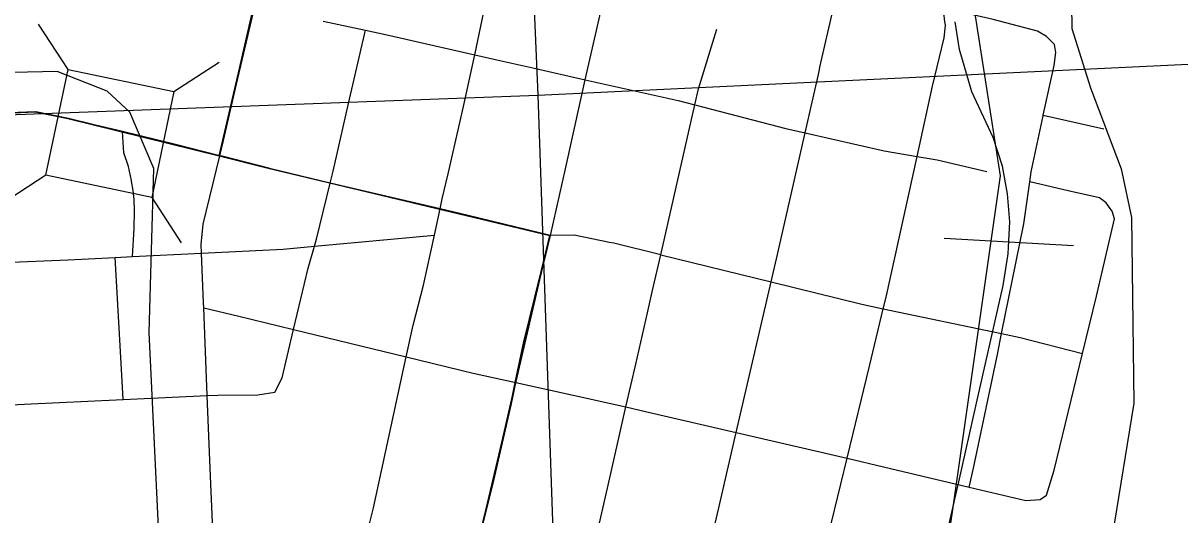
# Model space of a CAD drawing. Extents: x 128.7 to 185.5, y -21.4 to 12.6.
# Drawn here: x 170.851 to 171.52, y -5.628 to -5.344 of the extents above; entities that cross this region are included whole.
import ezdxf

# ---------------------------------------------------------------- set-up
doc = ezdxf.new("R2010")
doc.units = 0
for name, color, linetype in [('tdCoCityStreetMinor', 7, 'Continuous'), ('tdCoHydroRiver', 7, 'Continuous'), ('tdCoPriCL', 7, 'Continuous'), ('tdCoPrimary', 7, 'Continuous'), ('tdCoPriNonDiv', 7, 'Continuous'), ('tdCoPriNonDivCL', 7, 'Continuous'), ('tdCoRRCL', 7, 'Continuous'), ('tdCoSectLine', 7, 'Continuous'), ('tdCoStrucNonDivPri', 7, 'Continuous')]:
    doc.layers.add(name, color=color, linetype=linetype)

msp = doc.modelspace()

# ---------------------------------------------------------------- linework, layer by layer
at = {"layer": 'tdCoCityStreetMinor'}
for p, q in [((171.11188, -5.36216), (171.12955, -5.27957)), ((171.02419, -5.34276), (171.04865, -5.348)), ((171.44089, -5.39721), (171.47596, -5.40507)), ((171.01917, -5.47294), (171.08858, -5.46652)), ((170.90386, -5.47944), (170.91389, -5.47894)), ((170.91389, -5.47894), (170.95374, -5.47696)), ((171.21949, -5.47791), (171.28343, -5.49362)), ((171.26324, -5.58073), (171.28343, -5.49362)), ((170.95718, -5.55939), (170.95512, -5.50859)), ((171.3483, -5.50912), (171.41678, -5.52352)), ((171.00702, -5.52118), (171.0722, -5.53704)), ((170.90855, -5.56164), (170.95718, -5.55939)), ((171.26324, -5.58073), (171.32732, -5.59566))]:
    msp.add_line(p, q, dxfattribs=at)
for points in [[(171.30306, -5.40732), (171.31111, -5.37177), (171.31167, -5.36932), (171.33032, -5.2882), (171.34126, -5.24059), (171.36261, -5.14487)], [(171.17588, -5.37659), (171.18383, -5.34146), (171.19913, -5.27388), (171.20004, -5.26986), (171.21484, -5.20597)], [(171.36785, -5.42104), (171.37682, -5.38029), (171.38348, -5.35242), (171.38422, -5.34527), (171.38377, -5.34164), (171.38348, -5.33935), (171.38151, -5.33689), (171.37682, -5.33417), (171.35931, -5.33121)], [(171.44089, -5.39721), (171.44714, -5.36842), (171.44812, -5.36077), (171.44738, -5.35633), (171.44656, -5.35551), (171.4427, -5.35165), (171.43752, -5.34844), (171.41187, -5.34178), (171.39338, -5.33759)], [(171.23931, -5.39119), (171.24146, -5.3818), (171.25206, -5.34727)], [(171.01917, -5.47294), (171.02039, -5.46878), (171.02834, -5.43639), (171.03001, -5.42957), (171.03889, -5.39036), (171.04865, -5.348)], [(171.04865, -5.348), (171.06029, -5.35049), (171.11188, -5.36216)], [(171.08858, -5.46652), (171.09188, -5.45139), (171.09188, -5.45139), (171.09314, -5.4456), (171.09651, -5.43099), (171.10547, -5.39209), (171.11188, -5.36216)], [(171.11188, -5.36216), (171.12465, -5.36504), (171.14561, -5.36977), (171.17588, -5.37659)], [(171.21949, -5.47791), (171.19239, -5.47125), (171.18986, -5.47073), (171.16946, -5.46657), (171.15579, -5.4667), (171.16435, -5.4282), (171.17291, -5.38971), (171.17588, -5.37659)], [(171.17588, -5.37659), (171.2297, -5.38872), (171.23931, -5.39119)], [(171.21949, -5.47791), (171.22708, -5.44471), (171.23931, -5.39119)], [(171.23931, -5.39119), (171.29185, -5.40475), (171.30306, -5.40732)], [(171.433, -5.4357), (171.43382, -5.42982), (171.44082, -5.39756), (171.44089, -5.39721)], [(170.91389, -5.47894), (170.91484, -5.46262), (170.91509, -5.45226), (170.91484, -5.44585), (170.91435, -5.44067), (170.91341, -5.43527), (170.91336, -5.435), (170.91164, -5.42686), (170.90892, -5.41897), (170.90811, -5.40665)], [(171.28343, -5.49362), (171.28652, -5.48029), (171.30306, -5.40732)], [(171.30306, -5.40732), (171.34882, -5.41782), (171.36785, -5.42104)], [(170.95374, -5.47696), (170.95353, -5.47199), (170.95476, -5.46016), (170.96443, -5.4206)], [(171.3483, -5.50912), (171.34994, -5.50236), (171.36785, -5.42104)], [(171.36785, -5.42104), (171.37939, -5.423), (171.40814, -5.42981)], [(171.41678, -5.52352), (171.42963, -5.45991), (171.433, -5.4357)], [(171.4636, -5.535), (171.47163, -5.50191), (171.48198, -5.45703), (171.48075, -5.45259), (171.47961, -5.45104), (171.4773, -5.4479), (171.47335, -5.44494), (171.45535, -5.441), (171.433, -5.4357)], [(171.0722, -5.53704), (171.07621, -5.51856), (171.08229, -5.49542), (171.08858, -5.46652)], [(170.95374, -5.47696), (171.00099, -5.47462), (171.01917, -5.47294)], [(171.00702, -5.52118), (171.01546, -5.48563), (171.01917, -5.47294)], [(170.83915, -5.48238), (170.8767, -5.48078), (170.90386, -5.47944)], [(170.90855, -5.56164), (170.90775, -5.54754), (170.90386, -5.47944)], [(170.95512, -5.50859), (170.95501, -5.50578), (170.95374, -5.47696)], [(171.19941, -5.56594), (171.20504, -5.54127), (171.21183, -5.51148), (171.21458, -5.49943), (171.21949, -5.47791)], [(171.28343, -5.49362), (171.33592, -5.50652), (171.3483, -5.50912)], [(170.95512, -5.50859), (170.97545, -5.5135), (171.00702, -5.52118)], [(171.32732, -5.59566), (171.34023, -5.54242), (171.3483, -5.50912)], [(170.95718, -5.55939), (170.96318, -5.55912), (170.98636, -5.55887), (170.99622, -5.55739), (171.00042, -5.54901), (171.00702, -5.52118)], [(171.3979, -5.61228), (171.40053, -5.60146), (171.41434, -5.53562), (171.41678, -5.52352)], [(171.41678, -5.52352), (171.42741, -5.52575), (171.4636, -5.535)], [(171.04995, -5.63819), (171.05327, -5.62435), (171.0722, -5.53704)], [(171.0722, -5.53704), (171.11097, -5.54647), (171.13576, -5.55186), (171.16892, -5.55905), (171.19941, -5.56594)], [(171.3979, -5.61228), (171.43069, -5.62003), (171.43907, -5.61954), (171.44277, -5.61708), (171.44721, -5.60253), (171.4636, -5.535)], [(170.83994, -5.56483), (170.85122, -5.56429), (170.90855, -5.56164)], [(170.961, -5.64163), (170.96043, -5.63722), (170.9587, -5.59702), (170.95718, -5.55939)], [(171.17973, -5.65251), (171.18967, -5.60868), (171.19941, -5.56594)], [(171.19941, -5.56594), (171.21072, -5.56849), (171.26324, -5.58073)], [(171.24316, -5.66724), (171.25372, -5.62185), (171.26324, -5.58073)], [(171.30761, -5.68213), (171.3164, -5.64071), (171.32732, -5.59566)], [(171.32732, -5.59566), (171.34832, -5.60055), (171.3979, -5.61228)]]:
    msp.add_lwpolyline(points, dxfattribs=at)
at = {"layer": 'tdCoHydroRiver'}
for points in [[(171.45664, -5.29176), (171.45737, -5.34705), (171.46827, -5.38139), (171.48601, -5.42811), (171.49192, -5.45633), (171.49325, -5.56374), (171.48196, -5.63372)], [(171.34484, -6.04474), (171.2417, -5.99034), (171.23982, -5.98253), (171.23332, -5.97804), (171.22756, -5.95143), (171.22281, -5.91057), (171.21122, -5.89682), (171.18388, -5.88368), (171.1344, -5.86982), (171.06673, -5.83456), (171.04702, -5.81481), (171.02645, -5.77299), (171.00983, -5.75154), (170.9521, -5.72852), (170.94058, -5.71634), (170.93191, -5.69616), (170.92358, -5.52284), (170.9262, -5.42803), (170.9123, -5.39542), (170.89921, -5.3833), (170.87035, -5.3718), (170.6732, -5.37631)]]:
    msp.add_lwpolyline(points, dxfattribs=at)
at = {"layer": 'tdCoPriCL'}
for points in [[(170.96405, -5.4206), (170.97361, -5.37923), (170.98426, -5.33429)], [(170.96405, -5.4206), (170.93838, -5.41404), (170.90773, -5.40665), (170.89128, -5.40269), (170.87649, -5.39899), (170.8575, -5.39529), (170.83478, -5.39628)], [(171.05338, -5.91515), (171.05965, -5.88399), (171.06536, -5.85878), (171.0679, -5.84754), (171.07049, -5.83608), (171.07607, -5.81143), (171.07976, -5.79629), (171.09431, -5.73168), (171.09615, -5.72365), (171.10245, -5.69617), (171.11429, -5.64216), (171.11549, -5.63728), (171.12193, -5.61109), (171.13377, -5.55955), (171.13533, -5.55209), (171.14018, -5.52897), (171.15029, -5.48754), (171.15542, -5.4667), (171.1078, -5.45522), (171.09154, -5.4514), (171.0427, -5.43993), (171.02796, -5.43639), (170.99239, -5.42785), (170.96405, -5.4206)]]:
    msp.add_lwpolyline(points, dxfattribs=at)
at = {"layer": 'tdCoPrimary'}
for p, q in [((170.90811, -5.40665), (170.90811, -5.40665)), ((170.90811, -5.40665), (170.90811, -5.40665)), ((170.96443, -5.4206), (170.96649, -5.4117)), ((170.96443, -5.4206), (170.96649, -5.4117))]:
    msp.add_line(p, q, dxfattribs=at)
for points in [[(170.96649, -5.4117), (170.97399, -5.37923), (170.98464, -5.33429), (170.98731, -5.32301), (170.99767, -5.27714), (171.00362, -5.25009), (171.00777, -5.23126)], [(170.96649, -5.4117), (170.97399, -5.37923), (170.98464, -5.33429), (170.98731, -5.32301), (170.99767, -5.27714), (171.00362, -5.25009), (171.00777, -5.23126)], [(170.96443, -5.4206), (170.96649, -5.4117), (170.97399, -5.37923), (170.98464, -5.33429)], [(170.90811, -5.40665), (170.89166, -5.40269), (170.87687, -5.39899), (170.85788, -5.39529), (170.84333, -5.39579), (170.83516, -5.39628), (170.80658, -5.39801), (170.80576, -5.39804)], [(170.90811, -5.40665), (170.89166, -5.40269), (170.87687, -5.39899), (170.85788, -5.39529), (170.84333, -5.39579), (170.83516, -5.39628), (170.80658, -5.39801), (170.80576, -5.39804)], [(170.96443, -5.4206), (170.93876, -5.41404), (170.90811, -5.40665), (170.89166, -5.40269), (170.87687, -5.39899), (170.85788, -5.39529), (170.84333, -5.39579)], [(170.96443, -5.4206), (170.93876, -5.41404), (170.90811, -5.40665)], [(170.96443, -5.4206), (170.93876, -5.41404), (170.90811, -5.40665)], [(170.99391, -5.42812), (170.99277, -5.42785), (170.96577, -5.42094), (170.96443, -5.4206)], [(170.99391, -5.42812), (170.99277, -5.42785), (170.96577, -5.42094), (170.96443, -5.4206)], [(171.11587, -5.63728), (171.12231, -5.61109), (171.1329, -5.56497), (171.13415, -5.55955), (171.13576, -5.55186), (171.14056, -5.52897), (171.15067, -5.48754), (171.15579, -5.4667), (171.10818, -5.45522), (171.09188, -5.45139), (171.04308, -5.43993), (171.02834, -5.43639), (170.99391, -5.42812), (170.99277, -5.42785), (170.96577, -5.42094), (170.96443, -5.4206)], [(171.15579, -5.4667), (171.15579, -5.4667), (171.10818, -5.45522), (171.09188, -5.45139), (171.04308, -5.43993), (171.02834, -5.43639), (170.99391, -5.42812)], [(171.15579, -5.4667), (171.15579, -5.4667), (171.10818, -5.45522), (171.09188, -5.45139), (171.04308, -5.43993), (171.02834, -5.43639), (170.99391, -5.42812)], [(171.1329, -5.56497), (171.13415, -5.55955), (171.13576, -5.55186), (171.14056, -5.52897), (171.15067, -5.48754), (171.15579, -5.4667)], [(171.1329, -5.56497), (171.13415, -5.55955), (171.13576, -5.55186), (171.14056, -5.52897), (171.15067, -5.48754), (171.15579, -5.4667)], [(171.07659, -5.81121), (171.08014, -5.79629), (171.09469, -5.73168), (171.09653, -5.72365), (171.10283, -5.69617), (171.11467, -5.64216), (171.11587, -5.63728), (171.12231, -5.61109), (171.1329, -5.56497)], [(171.07659, -5.81121), (171.08014, -5.79629), (171.09469, -5.73168), (171.09653, -5.72365), (171.10283, -5.69617), (171.11467, -5.64216), (171.11587, -5.63728), (171.12231, -5.61109), (171.1329, -5.56497)]]:
    msp.add_lwpolyline(points, dxfattribs=at)
at = {"layer": 'tdCoPriNonDiv'}
for points in [[(171.09889, -4.25421), (171.10383, -4.34449), (171.11911, -4.73115), (171.11492, -4.7568), (171.02242, -5.16502), (170.96405, -5.4206), (170.99239, -5.42785), (171.15542, -5.4667), (171.13377, -5.55955), (171.11429, -5.64216), (171.0679, -5.84754)], [(169.05163, -5.46367), (169.40703, -5.44938), (169.68365, -5.4382), (169.91645, -5.4313), (170.28636, -5.41774), (170.52384, -5.40713), (170.65577, -5.40417), (170.8575, -5.39529), (170.87649, -5.39899), (170.96405, -5.4206)]]:
    msp.add_lwpolyline(points, dxfattribs=at)
at = {"layer": 'tdCoPriNonDivCL'}
for points in [[(170.96405, -5.4206), (170.96611, -5.4117), (170.97361, -5.37923), (170.98426, -5.33429)], [(170.96405, -5.4206), (170.96611, -5.4117), (170.97361, -5.37923), (170.98426, -5.33429)], [(170.96405, -5.4206), (170.93838, -5.41404), (170.90773, -5.40665), (170.90773, -5.40665), (170.89128, -5.40269), (170.87649, -5.39899), (170.8575, -5.39529), (170.84295, -5.39579)], [(170.96405, -5.4206), (170.93838, -5.41404), (170.90773, -5.40665), (170.90773, -5.40665), (170.89128, -5.40269), (170.87649, -5.39899), (170.8575, -5.39529), (170.84295, -5.39579)], [(171.07014, -5.83673), (171.07031, -5.83604), (171.07616, -5.81145), (171.07976, -5.79629), (171.09431, -5.73168), (171.09615, -5.72365), (171.10245, -5.69617), (171.11429, -5.64216), (171.11549, -5.63728), (171.12193, -5.61109), (171.13377, -5.55955), (171.13538, -5.55186), (171.14018, -5.52897), (171.15029, -5.48754), (171.15542, -5.4667), (171.15542, -5.4667), (171.1078, -5.45522), (171.0915, -5.45139), (171.0427, -5.43993), (171.02796, -5.43639), (170.99239, -5.42785), (170.96539, -5.42094), (170.96405, -5.4206)], [(171.07014, -5.83673), (171.07031, -5.83604), (171.07616, -5.81145), (171.07976, -5.79629), (171.09431, -5.73168), (171.09615, -5.72365), (171.10245, -5.69617), (171.11429, -5.64216), (171.11549, -5.63728), (171.12193, -5.61109), (171.13377, -5.55955), (171.13538, -5.55186), (171.14018, -5.52897), (171.15029, -5.48754), (171.15542, -5.4667), (171.15542, -5.4667), (171.1078, -5.45522), (171.0915, -5.45139), (171.0427, -5.43993), (171.02796, -5.43639), (170.99239, -5.42785), (170.96539, -5.42094), (170.96405, -5.4206)]]:
    msp.add_lwpolyline(points, dxfattribs=at)
at = {"layer": 'tdCoRRCL'}
msp.add_line((171.45833, -5.47268), (171.38345, -5.46846), dxfattribs=at)
for points in [[(170.85733, -7.25775), (170.93525, -6.77492), (170.98897, -6.48559), (171.02328, -6.35011), (171.04622, -6.28925), (171.08275, -6.2121), (171.20247, -6.08127), (171.32025, -5.94104), (171.33794, -5.91758), (171.34407, -5.90613), (171.3484, -5.89262), (171.3596, -5.82756), (171.41613, -5.43228), (171.40156, -5.3397), (171.5291, -4.62612), (171.53817, -4.53265), (171.52872, -4.36727), (171.48918, -4.11622)], [(171.37256, -5.69391), (171.39193, -5.60927), (171.40225, -5.56368), (171.41762, -5.49577), (171.4205, -5.47742), (171.42072, -5.47347), (171.42155, -5.4588), (171.42024, -5.44255), (171.41736, -5.42656), (171.41185, -5.41004), (171.39953, -5.38357), (171.39245, -5.35919), (171.38983, -5.3432)], [(171.37256, -5.69391), (171.39193, -5.60927), (171.40225, -5.56368), (171.41762, -5.49577), (171.4205, -5.47742), (171.42072, -5.47347), (171.42155, -5.4588), (171.42024, -5.44255), (171.41736, -5.42656), (171.41185, -5.41004), (171.39953, -5.38357), (171.39245, -5.35919), (171.38983, -5.3432)]]:
    msp.add_lwpolyline(points, dxfattribs=at)
at = {"layer": 'tdCoSectLine'}
for points in [[(171.10578, -4.39059), (171.14832, -5.38547)], [(171.14832, -5.38547), (171.62216, -5.36294)], [(170.15438, -5.42235), (171.14832, -5.38547)], [(171.14832, -5.38547), (171.18279, -6.38242)]]:
    msp.add_lwpolyline(points, dxfattribs=at)
at = {"layer": 'tdCoStrucNonDivPri'}
for p, q in [((170.87662, -5.37061), (170.85952, -5.3444)), ((170.93788, -5.3835), (170.9641, -5.3664)), ((170.86373, -5.43187), (170.83752, -5.44898)), ((170.92499, -5.44476), (170.94209, -5.47098))]:
    msp.add_line(p, q, dxfattribs=at)
msp.add_lwpolyline([(170.92499, -5.44476), (170.86373, -5.43187), (170.87662, -5.37061), (170.93788, -5.3835)], close=True, dxfattribs=at)

doc.saveas('drawing.dxf')
